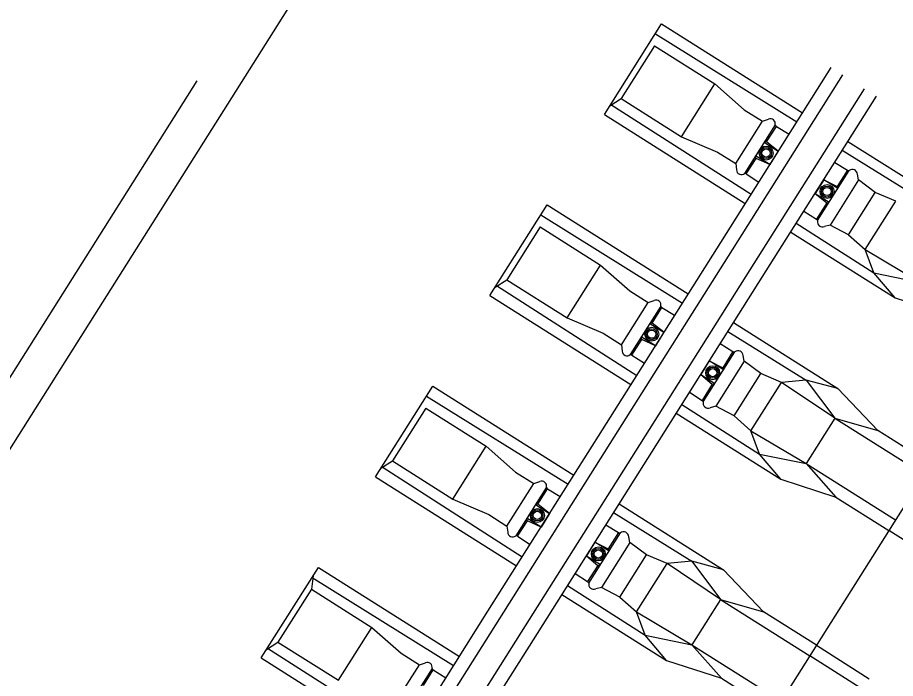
# Model space of a CAD drawing. Extents: x -746176 to -739709, y -1128407 to -1124482.
# Drawn here: x -743179.182 to -743176.723, y -1127102.38 to -1127100.53 of the extents above; entities that cross this region are included whole.
import ezdxf

# ---------------------------------------------------------------- set-up
doc = ezdxf.new("R2010")
doc.units = 0
for name, color, linetype in [('_Zabezpečovací zařízení_trasa', 7, 'Continuous'), ('KOL_ROST', 7, 'Continuous'), ('OSA', 7, 'Continuous'), ('SVAH', 7, 'Continuous')]:
    doc.layers.add(name, color=color, linetype=linetype)

msp = doc.modelspace()

# ---------------------------------------------------------------- linework, layer by layer
at = {"layer": '_Zabezpečovací zařízení_trasa'}
msp.add_lwpolyline([(-743018.819, -1126847.7365), (-743049.2803, -1126895.9513), (-743072.4868, -1126932.7514), (-743098.6471, -1126974.1456), (-743125.9402, -1127017.3839), (-743152.604, -1127059.6082), (-743175.0227, -1127095.1157), (-743199.1633, -1127133.3459), (-743215.971, -1127159.9412), (-743232.818, -1127186.5147), (-743247.4563, -1127209.8113), (-743254.52, -1127221.6389), (-743261.299, -1127233.6914), (-743264.1553, -1127239.1951), (-743264.862, -1127241.1083), (-743267.3367, -1127245.816), (-743268.2889, -1127247.1585), (-743271.7107, -1127253.7504), (-743281.1217, -1127274.1963), (-743291.9232, -1127301.4196), (-743296.7241, -1127315.2221), (-743301.1161, -1127329.1278), (-743306.7868, -1127349.5059)], dxfattribs=at)
at = {"layer": 'KOL_ROST'}
for p, q in [((-743177.5385, -1127100.8007), (-743177.3783, -1127100.547)), ((-743177.3783, -1127100.547), (-743176.9836, -1127100.7962)), ((-743177.3956, -1127100.575), (-743176.9996, -1127100.8216)), ((-743177.3982, -1127100.6084), (-743177.4916, -1127100.7564)), ((-743177.3982, -1127100.6084), (-743177.229, -1127100.7152)), ((-743177.2238, -1127101.1767), (-743176.9035, -1127100.6693)), ((-743177.1907, -1127101.1976), (-743176.8704, -1127100.6902)), ((-743177.3225, -1127100.8631), (-743177.229, -1127100.7152)), ((-743177.229, -1127100.7152), (-743177.1471, -1127100.7876)), ((-743177.229, -1127100.7152), (-743177.1471, -1127100.7876)), ((-743177.1298, -1127101.236), (-743176.8096, -1127100.7287)), ((-743177.5235, -1127100.777), (-743177.4916, -1127100.7564)), ((-743177.4916, -1127100.7564), (-743177.3225, -1127100.8631)), ((-743177.0968, -1127101.2569), (-743176.7765, -1127100.7495)), ((-743177.5205, -1127100.7728), (-743177.1276, -1127101.0244)), ((-743177.5385, -1127100.8007), (-743177.1437, -1127101.0499)), ((-743177.1471, -1127100.7876), (-743177.0956, -1127100.8198)), ((-743177.1471, -1127100.7876), (-743177.0956, -1127100.8198)), ((-743177.0956, -1127100.8197), (-743177.0789, -1127100.8141)), ((-743177.0956, -1127100.8197), (-743177.0789, -1127100.8141)), ((-743177.0568, -1127100.8341), (-743177.0213, -1127100.856)), ((-743177.3225, -1127100.8631), (-743177.2218, -1127100.906)), ((-743177.0844, -1127100.8777), (-743177.0908, -1127100.8785)), ((-743177.0908, -1127100.8785), (-743177.0513, -1127100.9035)), ((-743177.0513, -1127100.9035), (-743177.0844, -1127100.8777)), ((-743176.8566, -1127100.8764), (-743176.564, -1127101.0611)), ((-743177.2218, -1127100.906), (-743177.1706, -1127100.9386)), ((-743177.0513, -1127100.9035), (-743177.0753, -1127100.9414)), ((-743176.8721, -1127100.901), (-743176.6531, -1127101.0373)), ((-743177.1136, -1127100.9238), (-743177.1148, -1127100.9165)), ((-743177.0753, -1127100.9414), (-743177.1148, -1127100.9165)), ((-743177.0753, -1127100.9414), (-743177.1136, -1127100.9238)), ((-743177.1706, -1127100.9386), (-743177.1684, -1127100.956)), ((-743176.8935, -1127100.9349), (-743176.858, -1127100.9569)), ((-743177.1409, -1127100.9674), (-743177.1059, -1127100.99)), ((-743176.8266, -1127100.9843), (-743176.8296, -1127100.9684)), ((-743176.9243, -1127100.9837), (-743176.9483, -1127101.0217)), ((-743176.8848, -1127101.0086), (-743176.9243, -1127100.9837)), ((-743176.9243, -1127100.9837), (-743176.8868, -1127101.0025)), ((-743176.8868, -1127101.0025), (-743176.8848, -1127101.0086)), ((-743176.7801, -1127101.0193), (-743176.8266, -1127100.9843)), ((-743176.9483, -1127101.0217), (-743176.9088, -1127101.0466)), ((-743176.9483, -1127101.0217), (-743176.9159, -1127101.0487)), ((-743176.8548, -1127101.1377), (-743176.7801, -1127101.0193)), ((-743176.7223, -1127101.0439), (-743176.7801, -1127101.0193)), ((-743176.9159, -1127101.0487), (-743176.9088, -1127101.0466)), ((-743176.8077, -1127101.1792), (-743176.7223, -1127101.0439)), ((-743177.8588, -1127101.308), (-743177.6986, -1127101.0543)), ((-743177.6986, -1127101.0543), (-743177.3039, -1127101.3035)), ((-743176.9798, -1127101.0715), (-743176.9447, -1127101.0942)), ((-743177.7159, -1127101.0823), (-743177.3199, -1127101.3289)), ((-743177.7184, -1127101.1157), (-743177.8119, -1127101.2637)), ((-743177.7184, -1127101.1157), (-743177.5493, -1127101.2225)), ((-743177.0011, -1127101.1054), (-743176.7839, -1127101.2445)), ((-743176.9064, -1127101.1107), (-743176.922, -1127101.1148)), ((-743176.8548, -1127101.1377), (-743176.9064, -1127101.1107)), ((-743177.0167, -1127101.1301), (-743176.7242, -1127101.3147)), ((-743177.5441, -1127101.684), (-743177.2238, -1127101.1767)), ((-743177.511, -1127101.7049), (-743177.1907, -1127101.1976)), ((-743176.7839, -1127101.2445), (-743176.8077, -1127101.1792)), ((-743177.6427, -1127101.3705), (-743177.5493, -1127101.2225)), ((-743177.5493, -1127101.2225), (-743177.4673, -1127101.295)), ((-743177.5493, -1127101.2225), (-743177.4673, -1127101.295)), ((-743177.4501, -1127101.7434), (-743177.1298, -1127101.236)), ((-743176.7242, -1127101.3147), (-743176.7839, -1127101.2445)), ((-743176.7839, -1127101.2445), (-743176.6528, -1127101.2711)), ((-743177.8438, -1127101.2844), (-743177.8119, -1127101.2637)), ((-743177.8119, -1127101.2637), (-743177.6427, -1127101.3705)), ((-743177.4171, -1127101.7642), (-743177.0968, -1127101.2569)), ((-743177.8408, -1127101.2802), (-743177.4479, -1127101.5317)), ((-743177.4673, -1127101.295), (-743177.4159, -1127101.3271)), ((-743177.4673, -1127101.295), (-743177.4159, -1127101.3271)), ((-743177.8588, -1127101.308), (-743177.464, -1127101.5572)), ((-743177.4158, -1127101.327), (-743177.3992, -1127101.3215)), ((-743177.4158, -1127101.327), (-743177.3992, -1127101.3215)), ((-743176.7242, -1127101.3147), (-743176.57, -1127101.3647)), ((-743177.3771, -1127101.3415), (-743177.3416, -1127101.3633)), ((-743177.6427, -1127101.3705), (-743177.5421, -1127101.4133)), ((-743177.4047, -1127101.385), (-743177.4111, -1127101.3859)), ((-743177.4111, -1127101.3859), (-743177.3716, -1127101.4108)), ((-743177.3716, -1127101.4108), (-743177.4047, -1127101.385)), ((-743177.1769, -1127101.3837), (-743176.8843, -1127101.5684)), ((-743177.5421, -1127101.4133), (-743177.4909, -1127101.4459)), ((-743177.3716, -1127101.4108), (-743177.3956, -1127101.4488)), ((-743177.1924, -1127101.4083), (-743176.9734, -1127101.5447)), ((-743177.4909, -1127101.4459), (-743177.4887, -1127101.4634)), ((-743177.4338, -1127101.4312), (-743177.4351, -1127101.4239)), ((-743177.3956, -1127101.4488), (-743177.4351, -1127101.4239)), ((-743177.3956, -1127101.4488), (-743177.4338, -1127101.4312)), ((-743177.2138, -1127101.4423), (-743177.1783, -1127101.4642)), ((-743177.4612, -1127101.4747), (-743177.4262, -1127101.4973)), ((-743177.2446, -1127101.491), (-743177.2686, -1127101.529)), ((-743177.2051, -1127101.516), (-743177.2446, -1127101.491)), ((-743177.2446, -1127101.491), (-743177.2071, -1127101.5099)), ((-743177.1469, -1127101.4917), (-743177.1499, -1127101.4758)), ((-743177.1003, -1127101.5266), (-743177.1469, -1127101.4917)), ((-743177.2071, -1127101.5099), (-743177.2051, -1127101.516)), ((-743177.2686, -1127101.529), (-743177.2291, -1127101.5539)), ((-743177.2686, -1127101.529), (-743177.2362, -1127101.556)), ((-743177.1751, -1127101.645), (-743177.1003, -1127101.5266)), ((-743177.0426, -1127101.5513), (-743177.1003, -1127101.5266)), ((-743176.9734, -1127101.5447), (-743177.0426, -1127101.5513)), ((-743176.8843, -1127101.5684), (-743176.9734, -1127101.5447)), ((-743176.9734, -1127101.5447), (-743176.893, -1127101.6516)), ((-743178.179, -1127101.8154), (-743178.0189, -1127101.5617)), ((-743178.0189, -1127101.5617), (-743177.6242, -1127101.8109)), ((-743177.2362, -1127101.556), (-743177.2291, -1127101.5539)), ((-743177.128, -1127101.6866), (-743177.0426, -1127101.5513)), ((-743176.893, -1127101.6516), (-743177.0426, -1127101.5513)), ((-743176.8843, -1127101.5684), (-743176.7729, -1127101.686)), ((-743178.0362, -1127101.5897), (-743177.6402, -1127101.8363)), ((-743177.3, -1127101.5789), (-743177.265, -1127101.6015)), ((-743177.3214, -1127101.6127), (-743177.1042, -1127101.7519)), ((-743177.2266, -1127101.618), (-743177.2423, -1127101.6221)), ((-743177.1751, -1127101.645), (-743177.2266, -1127101.618)), ((-743178.0387, -1127101.6231), (-743178.1321, -1127101.7711)), ((-743178.0387, -1127101.6231), (-743177.8696, -1127101.7299)), ((-743177.337, -1127101.6374), (-743177.0444, -1127101.8221)), ((-743176.893, -1127101.6516), (-743176.9731, -1127101.7784)), ((-743176.893, -1127101.6516), (-743176.7729, -1127101.686)), ((-743176.893, -1127101.6516), (-743176.6432, -1127101.8093)), ((-743177.8643, -1127102.1914), (-743177.5441, -1127101.684)), ((-743177.1042, -1127101.7519), (-743177.128, -1127101.6866)), ((-743176.6246, -1127101.7797), (-743176.7729, -1127101.686)), ((-743177.8313, -1127102.2123), (-743177.511, -1127101.7049)), ((-743177.963, -1127101.8778), (-743177.8696, -1127101.7299)), ((-743177.8696, -1127101.7299), (-743177.7876, -1127101.8023)), ((-743177.8696, -1127101.7299), (-743177.7876, -1127101.8023)), ((-743177.7704, -1127102.2507), (-743177.4501, -1127101.7434)), ((-743177.7373, -1127102.2716), (-743177.4171, -1127101.7642)), ((-743177.0444, -1127101.8221), (-743177.1042, -1127101.7519)), ((-743177.1042, -1127101.7519), (-743176.9731, -1127101.7784)), ((-743178.1641, -1127101.7917), (-743178.1321, -1127101.7711)), ((-743178.1611, -1127101.7875), (-743177.7682, -1127102.0391)), ((-743178.1321, -1127101.7711), (-743177.963, -1127101.8778)), ((-743176.9731, -1127101.7784), (-743176.8903, -1127101.8721)), ((-743178.179, -1127101.8154), (-743177.7843, -1127102.0646)), ((-743177.7876, -1127101.8023), (-743177.7362, -1127101.8345)), ((-743177.7876, -1127101.8023), (-743177.7362, -1127101.8345)), ((-743177.7361, -1127101.8344), (-743177.7194, -1127101.8288)), ((-743177.7361, -1127101.8344), (-743177.7194, -1127101.8288)), ((-743177.0444, -1127101.8221), (-743176.8903, -1127101.8721)), ((-743177.6973, -1127101.8488), (-743177.6619, -1127101.8707)), ((-743177.963, -1127101.8778), (-743177.8624, -1127101.9207)), ((-743176.8903, -1127101.8721), (-743176.742, -1127101.9657)), ((-743177.725, -1127101.8924), (-743177.7314, -1127101.8932)), ((-743177.7314, -1127101.8932), (-743177.6919, -1127101.9182)), ((-743177.6919, -1127101.9182), (-743177.725, -1127101.8924)), ((-743177.4971, -1127101.8911), (-743177.2046, -1127102.0758)), ((-743177.8624, -1127101.9207), (-743177.8112, -1127101.9533)), ((-743177.7541, -1127101.9385), (-743177.7553, -1127101.9312)), ((-743177.7158, -1127101.9561), (-743177.7553, -1127101.9312)), ((-743177.7158, -1127101.9561), (-743177.7541, -1127101.9385)), ((-743177.6919, -1127101.9182), (-743177.7158, -1127101.9561)), ((-743177.5127, -1127101.9157), (-743177.2937, -1127102.052)), ((-743177.8112, -1127101.9533), (-743177.809, -1127101.9707)), ((-743177.5341, -1127101.9496), (-743177.4985, -1127101.9716)), ((-743177.7815, -1127101.9821), (-743177.7465, -1127102.0047)), ((-743177.4672, -1127101.999), (-743177.4702, -1127101.9831)), ((-743176.5937, -1127102.0594), (-743176.742, -1127101.9657)), ((-743177.5649, -1127101.9984), (-743177.5889, -1127102.0364)), ((-743177.5254, -1127102.0233), (-743177.5649, -1127101.9984)), ((-743177.5649, -1127101.9984), (-743177.5274, -1127102.0172)), ((-743177.4206, -1127102.034), (-743177.4672, -1127101.999)), ((-743177.5889, -1127102.0364), (-743177.5494, -1127102.0613)), ((-743177.5889, -1127102.0364), (-743177.5565, -1127102.0634)), ((-743177.5274, -1127102.0172), (-743177.5254, -1127102.0233)), ((-743177.4954, -1127102.1524), (-743177.4206, -1127102.034)), ((-743177.3629, -1127102.0586), (-743177.4206, -1127102.034)), ((-743177.5565, -1127102.0634), (-743177.5494, -1127102.0613)), ((-743177.4483, -1127102.1939), (-743177.3629, -1127102.0586)), ((-743177.2937, -1127102.052), (-743177.3629, -1127102.0586)), ((-743177.2133, -1127102.1589), (-743177.3629, -1127102.0586)), ((-743177.2046, -1127102.0758), (-743177.2937, -1127102.052)), ((-743177.2937, -1127102.052), (-743177.2133, -1127102.1589)), ((-743178.4993, -1127102.3227), (-743178.3392, -1127102.069)), ((-743178.3392, -1127102.069), (-743177.9444, -1127102.3182)), ((-743177.6203, -1127102.0862), (-743177.5852, -1127102.1089)), ((-743177.2046, -1127102.0758), (-743177.0932, -1127102.1934)), ((-743178.3541, -1127102.0927), (-743178.359, -1127102.1304)), ((-743178.3565, -1127102.097), (-743177.9605, -1127102.3436)), ((-743178.359, -1127102.1304), (-743178.4524, -1127102.2784)), ((-743178.359, -1127102.1304), (-743178.1899, -1127102.2372)), ((-743177.6417, -1127102.1201), (-743177.4245, -1127102.2592)), ((-743177.5469, -1127102.1254), (-743177.5626, -1127102.1295)), ((-743177.4954, -1127102.1524), (-743177.5469, -1127102.1254)), ((-743177.6573, -1127102.1448), (-743177.3647, -1127102.3294)), ((-743177.2133, -1127102.1589), (-743177.2934, -1127102.2858)), ((-743177.2133, -1127102.1589), (-743177.0932, -1127102.1934)), ((-743177.2133, -1127102.1589), (-743176.9635, -1127102.3166)), ((-743178.1846, -1127102.6987), (-743177.8643, -1127102.1914)), ((-743177.4245, -1127102.2592), (-743177.4483, -1127102.1939)), ((-743176.9448, -1127102.287), (-743177.0932, -1127102.1934)), ((-743178.1516, -1127102.7196), (-743177.8313, -1127102.2123)), ((-743178.2833, -1127102.3852), (-743178.1899, -1127102.2372)), ((-743178.1899, -1127102.2372), (-743178.1079, -1127102.3097)), ((-743178.1899, -1127102.2372), (-743178.1079, -1127102.3097)), ((-743178.0907, -1127102.7581), (-743177.7704, -1127102.2507)), ((-743178.4844, -1127102.2991), (-743178.4524, -1127102.2784)), ((-743178.4524, -1127102.2784), (-743178.2833, -1127102.3852)), ((-743178.0576, -1127102.7789), (-743177.7373, -1127102.2716)), ((-743177.3647, -1127102.3294), (-743177.4245, -1127102.2592)), ((-743177.4245, -1127102.2592), (-743177.2934, -1127102.2858)), ((-743178.4814, -1127102.2949), (-743178.0885, -1127102.5464)), ((-743177.2934, -1127102.2858), (-743177.2106, -1127102.3794)), ((-743176.9448, -1127102.287), (-743176.7965, -1127102.3807)), ((-743178.4993, -1127102.3227), (-743178.1046, -1127102.5719)), ((-743178.1079, -1127102.3097), (-743178.0565, -1127102.3418)), ((-743178.1079, -1127102.3097), (-743178.0565, -1127102.3418)), ((-743177.3647, -1127102.3294), (-743177.2106, -1127102.3794)), ((-743176.7137, -1127102.4743), (-743176.9635, -1127102.3166)), ((-743178.0564, -1127102.3417), (-743178.0397, -1127102.3362)), ((-743178.0564, -1127102.3417), (-743178.0397, -1127102.3362)), ((-743178.0176, -1127102.3562), (-743177.9822, -1127102.378)), ((-743177.2106, -1127102.3794), (-743177.0623, -1127102.4731))]:
    msp.add_line(p, q, dxfattribs=at)
for points in [[(-743177.1706, -1127100.9386), (-743177.0956, -1127100.8197)], [(-743177.0603, -1127100.8302), (-743177.146, -1127100.9659)], [(-743177.0568, -1127100.8341), (-743177.0603, -1127100.8302)], [(-743177.0568, -1127100.8341), (-743177.0603, -1127100.8302)], [(-743177.0843, -1127100.8778), (-743177.0568, -1127100.8341)], [(-743177.1409, -1127100.9674), (-743177.1134, -1127100.9239)], [(-743177.1409, -1127100.9674), (-743177.146, -1127100.9659)], [(-743176.9414, -1127101.0982), (-743176.8529, -1127100.958)], [(-743176.858, -1127100.9569), (-743176.8868, -1127101.0025)], [(-743176.858, -1127100.9569), (-743176.8529, -1127100.958)], [(-743176.8266, -1127100.9843), (-743176.9064, -1127101.1107)], [(-743176.9159, -1127101.0487), (-743176.9447, -1127101.0942)], [(-743176.9447, -1127101.0942), (-743176.9414, -1127101.0982)], [(-743176.8548, -1127101.1377), (-743176.8077, -1127101.1792), (-743176.6528, -1127101.2711), (-743176.403, -1127101.4288)], [(-743177.4909, -1127101.4459), (-743177.4158, -1127101.327)], [(-743177.3806, -1127101.3375), (-743177.4662, -1127101.4733)], [(-743177.4046, -1127101.3851), (-743177.3771, -1127101.3415)], [(-743177.3771, -1127101.3415), (-743177.3806, -1127101.3375)], [(-743177.3771, -1127101.3415), (-743177.3806, -1127101.3375)], [(-743177.4612, -1127101.4747), (-743177.4337, -1127101.4312)], [(-743177.2617, -1127101.6056), (-743177.1732, -1127101.4654)], [(-743177.1783, -1127101.4642), (-743177.2071, -1127101.5099)], [(-743177.1783, -1127101.4642), (-743177.1732, -1127101.4654)], [(-743177.4612, -1127101.4747), (-743177.4662, -1127101.4733)], [(-743177.1469, -1127101.4917), (-743177.2266, -1127101.618)], [(-743177.2362, -1127101.556), (-743177.265, -1127101.6015)], [(-743177.265, -1127101.6015), (-743177.2617, -1127101.6056)], [(-743177.1751, -1127101.645), (-743177.128, -1127101.6866), (-743176.9731, -1127101.7784), (-743176.7233, -1127101.9361)], [(-743177.8112, -1127101.9533), (-743177.7361, -1127101.8344)], [(-743177.7008, -1127101.8449), (-743177.7865, -1127101.9806)], [(-743177.7249, -1127101.8925), (-743177.6973, -1127101.8488)], [(-743177.6973, -1127101.8488), (-743177.7008, -1127101.8449)], [(-743177.6973, -1127101.8488), (-743177.7008, -1127101.8449)], [(-743177.7815, -1127101.9821), (-743177.754, -1127101.9386)], [(-743177.7815, -1127101.9821), (-743177.7865, -1127101.9806)], [(-743177.582, -1127102.1129), (-743177.4935, -1127101.9727)], [(-743177.4985, -1127101.9716), (-743177.5274, -1127102.0172)], [(-743177.4985, -1127101.9716), (-743177.4935, -1127101.9727)], [(-743177.4672, -1127101.999), (-743177.5469, -1127102.1254)], [(-743177.5565, -1127102.0634), (-743177.5852, -1127102.1089)], [(-743177.5852, -1127102.1089), (-743177.582, -1127102.1129)], [(-743177.4954, -1127102.1524), (-743177.4483, -1127102.1939), (-743177.2934, -1127102.2858), (-743177.0436, -1127102.4435)], [(-743178.1315, -1127102.4606), (-743178.0564, -1127102.3417)], [(-743178.0211, -1127102.3522), (-743178.1068, -1127102.488)], [(-743178.0452, -1127102.3998), (-743178.0176, -1127102.3562)], [(-743178.0176, -1127102.3562), (-743178.0211, -1127102.3522)], [(-743178.0176, -1127102.3562), (-743178.0211, -1127102.3522)]]:
    msp.add_lwpolyline(points, dxfattribs=at)
for centre, radius in [((-743177.0855, -1127100.9089), 0.0195), ((-743177.0855, -1127100.9089), 0.0155), ((-743177.0855, -1127100.9089), 0.0115), ((-743176.9148, -1127101.0167), 0.0195), ((-743176.9148, -1127101.0167), 0.0155), ((-743176.9148, -1127101.0167), 0.0115), ((-743177.4057, -1127101.4162), 0.0195), ((-743177.4057, -1127101.4162), 0.0155), ((-743177.4057, -1127101.4162), 0.0115), ((-743177.2351, -1127101.524), 0.0195), ((-743177.2351, -1127101.524), 0.0155), ((-743177.2351, -1127101.524), 0.0115), ((-743177.726, -1127101.9236), 0.0195), ((-743177.726, -1127101.9236), 0.0155), ((-743177.726, -1127101.9236), 0.0115), ((-743177.5553, -1127102.0314), 0.0195), ((-743177.5553, -1127102.0314), 0.0155), ((-743177.5553, -1127102.0314), 0.0115)]:
    msp.add_circle(centre, radius, dxfattribs=at)
for centre, radius, start, end in [((-743177.0735, -1127100.8267), 0.0137, 345.0759, 113.2979), ((-743177.0735, -1127100.8267), 0.0137, 345.0759, 113.2979), ((-743176.8439, -1127100.9692), 0.0143, 3.2195, 128.7478), ((-743177.1548, -1127100.9555), 0.0137, 182.1748, 310.3968), ((-743176.9275, -1127101.1015), 0.0143, 166.7249, 292.2532), ((-743177.3938, -1127101.334), 0.0137, 345.0759, 113.2979), ((-743177.3938, -1127101.334), 0.0137, 345.0759, 113.2979), ((-743177.4751, -1127101.4629), 0.0137, 182.1748, 310.3968), ((-743177.1642, -1127101.4766), 0.0143, 3.2195, 128.7478), ((-743177.2478, -1127101.6089), 0.0143, 166.7249, 292.2532), ((-743177.714, -1127101.8414), 0.0137, 345.0759, 113.2979), ((-743177.714, -1127101.8414), 0.0137, 345.0759, 113.2979), ((-743177.7954, -1127101.9702), 0.0137, 182.1748, 310.3968), ((-743177.4845, -1127101.9839), 0.0143, 3.2195, 128.7478), ((-743177.568, -1127102.1162), 0.0143, 166.7249, 292.2532), ((-743178.0343, -1127102.3487), 0.0137, 345.0759, 113.2979), ((-743178.0343, -1127102.3487), 0.0137, 345.0759, 113.2979)]:
    msp.add_arc(centre, radius, start, end, dxfattribs=at)
at = {"layer": 'OSA'}
msp.add_lwpolyline([(-743169.5301, -1127090.5416), (-743178.7118, -1127105.0859)], dxfattribs=at)
at = {"layer": 'SVAH'}
msp.add_lwpolyline([(-743178.6794, -1127100.7069), (-743180.6653, -1127103.8527)], dxfattribs=at)

doc.saveas('drawing.dxf')
